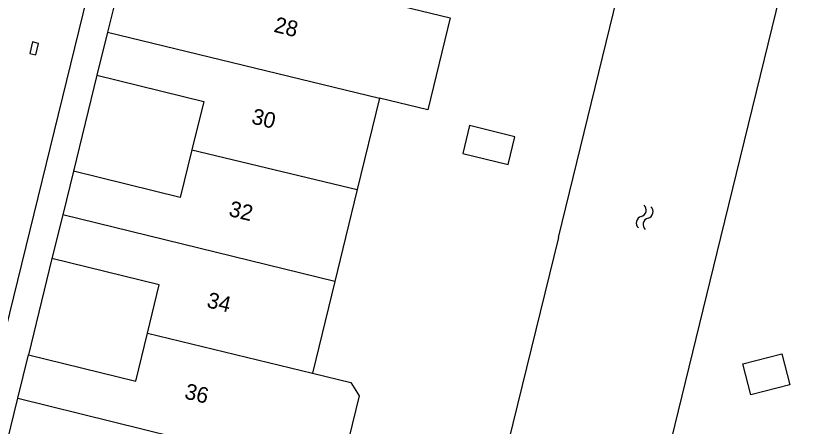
# Model space of a CAD drawing. Extents: x 128000 to 131008, y 398996 to 402500.
# Drawn here: x 128188.5 to 128238.6, y 399488 to 399514.1 of the extents above; entities that cross this region are included whole.
import ezdxf

# ---------------------------------------------------------------- set-up
doc = ezdxf.new("R2010")
doc.units = 0
for name, color, linetype in [('gg-anno-huisnummerreeks BGT', 7, 'Continuous'), ('gg-bbg-gedigitaliseerde bebouwing', 7, 'Continuous'), ('gg-bbg-gedigitaliseerde bijgebouw', 7, 'Continuous'), ('gg-bbg-hoofdgebouw', 7, 'Continuous'), ('gg-bbg-luifel en loopbrug', 7, 'Continuous'), ('gg-bbg-tussenscheiding', 7, 'Continuous'), ('gg-knt-verharding', 7, 'Continuous'), ('gg-kntw-beschoeiing', 7, 'Continuous'), ('gt-symb-kolk', 7, 'Continuous'), ('gt-symb-watersymbool', 7, 'Continuous')]:
    doc.layers.add(name, color=color, linetype=linetype)

# ---------------------------------------------------------------- blocks, each defined once
blk = doc.blocks.new('gt0-KOLK')
at = {"layer": 'gt-symb-kolk'}
blk.add_lwpolyline([(0, 0), (0.375, 0), (0.375, 0.4), (-0.375, 0.4), (-0.375, 0), (0, 0)], dxfattribs=at)
blk = doc.blocks.new('gt0-WA')
at = {"layer": 'gt-symb-watersymbool'}
for centre, start, end in [((-0.323, 0.022), 28.0725, 151.9275), ((0.427, 0.422), 208.0725, 331.9275), ((-0.323, -0.428), 28.0725, 151.9275), ((0.427, -0.028), 208.0725, 331.9275)]:
    blk.add_arc(centre, 0.425, start, end, dxfattribs=at)

msp = doc.modelspace()

# ---------------------------------------------------------------- linework, layer by layer
at = {"layer": 'gg-bbg-gedigitaliseerde bebouwing'}
for p, q in [((128211.588, 399508.867), (128210.17, 399503.05)), ((128210.17, 399503.05), (128209.426, 399500)), ((128209.426, 399500), (128208.746, 399497.213)), ((128208.746, 399497.213), (128207.325, 399491.386))]:
    msp.add_line(p, q, dxfattribs=at)
for points in [[(128213.012, 399514.704), (128216.086, 399513.957), (128214.667, 399508.119), (128211.588, 399508.867)], [(128207.325, 399491.386), (128209.776, 399490.788), (128210.29, 399489.943), (128209.188, 399485.422), (128208.541, 399484.877)]]:
    msp.add_lwpolyline(points, dxfattribs=at)
at = {"layer": 'gg-bbg-gedigitaliseerde bijgebouw'}
msp.add_lwpolyline([(128237.168, 399492.611), (128237.679, 399490.644), (128235.196, 399489.999), (128234.685, 399491.965), (128237.168, 399492.611)], dxfattribs=at)
at = {"layer": 'gg-bbg-hoofdgebouw'}
for p, q in [((128194.99, 399515.85), (128194.305, 399513.065)), ((128194.305, 399513.065), (128193.63, 399510.32)), ((128192.14, 399504.21), (128191.457, 399501.441)), ((128191.457, 399501.441), (128190.77, 399498.66)), ((128188.607, 399489.786), (128189.28, 399492.55)), ((128187.931, 399487.01), (128188.607, 399489.786))]:
    msp.add_line(p, q, dxfattribs=at)
for points in [[(128193.63, 399510.32), (128200.42, 399508.65), (128199.666, 399505.584)], [(128199.666, 399505.584), (128198.92, 399502.55), (128192.14, 399504.21)], [(128196.832, 399493.921), (128197.58, 399496.99), (128190.77, 399498.66)], [(128189.28, 399492.55), (128196.09, 399490.88), (128196.832, 399493.921)]]:
    msp.add_lwpolyline(points, dxfattribs=at)
at = {"layer": 'gg-bbg-luifel en loopbrug'}
msp.add_lwpolyline([(128217.314, 399507.116), (128216.881, 399505.342), (128219.763, 399504.639), (128220.195, 399506.413), (128217.314, 399507.116)], dxfattribs=at)
at = {"layer": 'gg-bbg-tussenscheiding'}
for p, q in [((128194.305, 399513.065), (128211.588, 399508.867)), ((128199.666, 399505.584), (128210.17, 399503.05)), ((128208.746, 399497.213), (128191.457, 399501.441)), ((128196.832, 399493.921), (128207.325, 399491.386)), ((128188.607, 399489.786), (128205.901, 399485.527))]:
    msp.add_line(p, q, dxfattribs=at)
at = {"layer": 'gg-knt-verharding'}
for p, q in [((128183.37, 399475.983), (128193.385, 399516.842)), ((128193.63, 399510.32), (128192.14, 399504.21)), ((128190.77, 399498.66), (128189.28, 399492.55))]:
    msp.add_line(p, q, dxfattribs=at)
at = {"layer": 'gg-kntw-beschoeiing'}
msp.add_line((128222.957, 399500), (128230.862, 399532.213), dxfattribs=at)
for points in [[(128240.382, 399531.519), (128240.8, 399530.83), (128233.27, 399500)], [(128222.957, 399500), (128217.45, 399477.56), (128219.36, 399474.46), (128219.535, 399474.421)], [(128233.27, 399500), (128227.23, 399475.27), (128224.739, 399473.583)]]:
    msp.add_lwpolyline(points, dxfattribs=at)

# ---------------------------------------------------------------- block references
at = {"layer": 'gt-symb-kolk', "rotation": 76.22785456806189}
msp.add_blockref('gt0-KOLK', (128189.831, 399511.977), dxfattribs=at)
at = {"layer": 'gt-symb-watersymbool', "rotation": -103.71646932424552}
msp.add_blockref('gt0-WA', (128228.456, 399501.335), dxfattribs=at)

# ---------------------------------------------------------------- texts
at = {"layer": 'gg-anno-huisnummerreeks BGT'}
for s, rotation, p in [('28', 346.2, (128204.82, 399513.086)), ('30', 346.2, (128203.396, 399507.26)), ('32', 346.2, (128201.952, 399501.386)), ('34', 346.3, (128200.554, 399495.582)), ('36', 346.3, (128199.139, 399489.782))]:
    msp.add_text(s, height=1, rotation=rotation, dxfattribs=at).set_placement(p)

doc.saveas('drawing.dxf')
